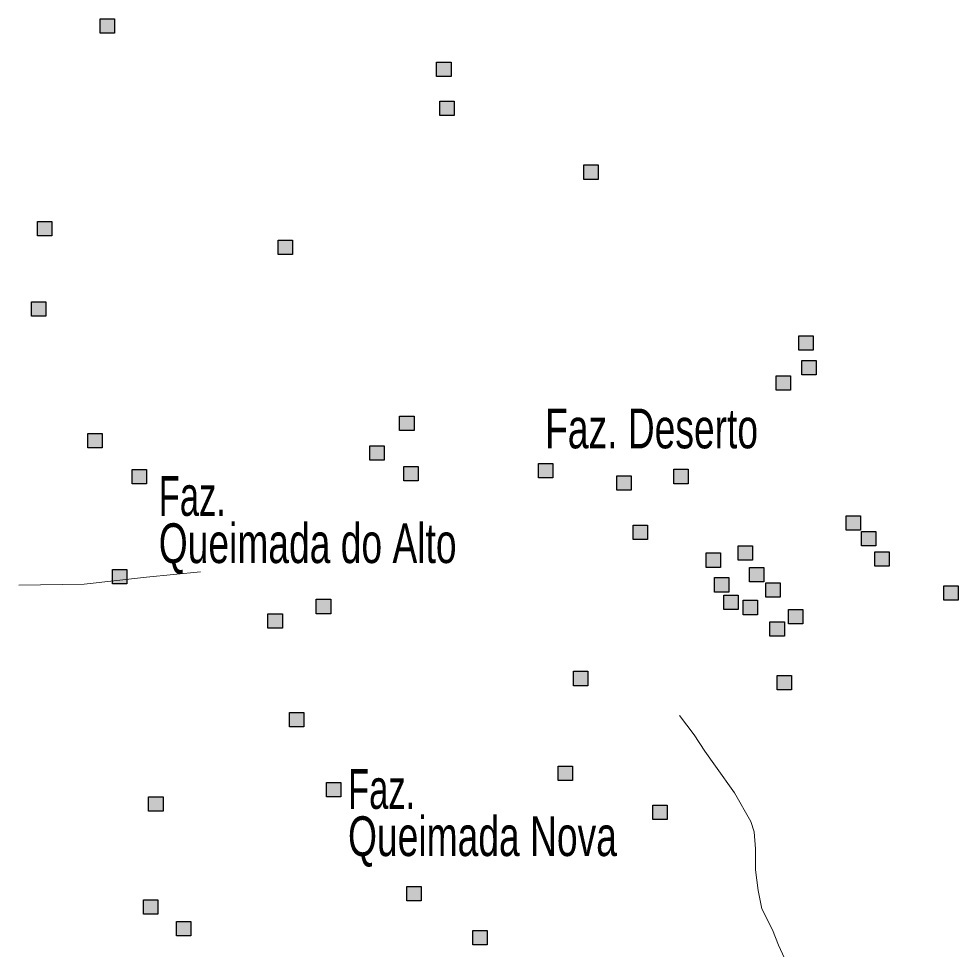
# Model space of a CAD drawing. Extents: x 445.4 to 500, y 8728.7 to 8784.
# Drawn here: x 445.454 to 449.236, y 8736.074 to 8739.82 of the extents above; entities that cross this region are included whole.
import ezdxf

# ---------------------------------------------------------------- set-up
doc = ezdxf.new("R2010")
doc.units = 0
doc.header["$LTSCALE"] = 0.064
doc.linetypes.add('DOT_DASHED', pattern=[7.7, 5, -1.2, 0.3, -1.2])
doc.layers.add('2', color=7, linetype='Continuous', lineweight=25)
doc.layers.add('22', color=7, linetype='DOT_DASHED', lineweight=13)
doc.layers.add('61', color=7, linetype='Continuous')

msp = doc.modelspace()

# ---------------------------------------------------------------- hatches: boundary and pattern name
at = {"layer": '2'}
for points in [[(445.7819, 8739.82), (445.8399, 8739.82), (445.8399, 8739.762), (445.7819, 8739.762)], [(447.1361, 8739.6451), (447.1941, 8739.6451), (447.1941, 8739.5871), (447.1361, 8739.5871)], [(447.1486, 8739.4885), (447.2066, 8739.4885), (447.2066, 8739.4305), (447.1486, 8739.4305)], [(447.7283, 8739.2316), (447.7863, 8739.2316), (447.7863, 8739.1736), (447.7283, 8739.1736)], [(445.5293, 8739.0037), (445.5873, 8739.0037), (445.5873, 8738.9457), (445.5293, 8738.9457)], [(446.4984, 8738.9291), (446.5564, 8738.9291), (446.5564, 8738.8711), (446.4984, 8738.8711)], [(445.5045, 8738.6805), (445.5625, 8738.6805), (445.5625, 8738.6225), (445.5045, 8738.6225)], [(448.5939, 8738.5437), (448.6519, 8738.5437), (448.6519, 8738.4857), (448.5939, 8738.4857)], [(448.6063, 8738.4443), (448.6643, 8738.4443), (448.6643, 8738.3863), (448.6063, 8738.3863)], [(448.5028, 8738.3821), (448.5608, 8738.3821), (448.5608, 8738.3241), (448.5028, 8738.3241)], [(446.9871, 8738.2205), (447.0451, 8738.2205), (447.0451, 8738.1625), (446.9871, 8738.1625)], [(445.7322, 8738.15), (445.7902, 8738.15), (445.7902, 8738.092), (445.7322, 8738.092)], [(446.867, 8738.1003), (446.925, 8738.1003), (446.925, 8738.0423), (446.867, 8738.0423)], [(447.5461, 8738.0299), (447.6041, 8738.0299), (447.6041, 8737.9719), (447.5461, 8737.9719)], [(445.9103, 8738.005), (445.9683, 8738.005), (445.9683, 8737.947), (445.9103, 8737.947)], [(447.0036, 8738.0174), (447.0616, 8738.0174), (447.0616, 8737.9594), (447.0036, 8737.9594)], [(448.0903, 8738.0062), (448.1483, 8738.0062), (448.1483, 8737.9482), (448.0903, 8737.9482)], [(447.8609, 8737.9801), (447.9189, 8737.9801), (447.9189, 8737.9221), (447.8609, 8737.9221)], [(448.7844, 8737.8185), (448.8424, 8737.8185), (448.8424, 8737.7605), (448.7844, 8737.7605)], [(447.9271, 8737.7812), (447.9851, 8737.7812), (447.9851, 8737.7232), (447.9271, 8737.7232)], [(448.8465, 8737.7564), (448.9045, 8737.7564), (448.9045, 8737.6984), (448.8465, 8737.6984)], [(448.3495, 8737.6984), (448.4075, 8737.6984), (448.4075, 8737.6404), (448.3495, 8737.6404)], [(448.2212, 8737.6694), (448.2792, 8737.6694), (448.2792, 8737.6114), (448.2212, 8737.6114)], [(448.9003, 8737.6735), (448.9583, 8737.6735), (448.9583, 8737.6155), (448.9003, 8737.6155)], [(445.8316, 8737.6031), (445.8896, 8737.6031), (445.8896, 8737.5451), (445.8316, 8737.5451)], [(448.3951, 8737.6113), (448.4531, 8737.6113), (448.4531, 8737.5533), (448.3951, 8737.5533)], [(448.2543, 8737.5699), (448.3123, 8737.5699), (448.3123, 8737.5119), (448.2543, 8737.5119)], [(448.4614, 8737.5492), (448.5194, 8737.5492), (448.5194, 8737.4912), (448.4614, 8737.4912)], [(449.1776, 8737.5375), (449.2356, 8737.5375), (449.2356, 8737.4795), (449.1776, 8737.4795)], [(446.6516, 8737.4829), (446.7096, 8737.4829), (446.7096, 8737.4249), (446.6516, 8737.4249)], [(448.2916, 8737.4995), (448.3496, 8737.4995), (448.3496, 8737.4415), (448.2916, 8737.4415)], [(448.3703, 8737.4787), (448.4283, 8737.4787), (448.4283, 8737.4207), (448.3703, 8737.4207)], [(446.457, 8737.4249), (446.515, 8737.4249), (446.515, 8737.3669), (446.457, 8737.3669)], [(448.5525, 8737.4415), (448.6105, 8737.4415), (448.6105, 8737.3835), (448.5525, 8737.3835)], [(448.4779, 8737.3917), (448.5359, 8737.3917), (448.5359, 8737.3337), (448.4779, 8737.3337)], [(447.6869, 8737.1928), (447.7449, 8737.1928), (447.7449, 8737.1348), (447.6869, 8737.1348)], [(448.5069, 8737.1762), (448.5649, 8737.1762), (448.5649, 8737.1182), (448.5069, 8737.1182)], [(446.5439, 8737.0271), (446.6019, 8737.0271), (446.6019, 8736.9691), (446.5439, 8736.9691)], [(447.6248, 8736.8116), (447.6828, 8736.8116), (447.6828, 8736.7536), (447.6248, 8736.7536)], [(446.693, 8736.7453), (446.751, 8736.7453), (446.751, 8736.6873), (446.693, 8736.6873)], [(445.9766, 8736.6873), (446.0346, 8736.6873), (446.0346, 8736.6293), (445.9766, 8736.6293)], [(448.0058, 8736.6541), (448.0638, 8736.6541), (448.0638, 8736.5961), (448.0058, 8736.5961)], [(447.016, 8736.3268), (447.074, 8736.3268), (447.074, 8736.2688), (447.016, 8736.2688)], [(445.9559, 8736.2729), (446.0139, 8736.2729), (446.0139, 8736.2149), (445.9559, 8736.2149)], [(446.0884, 8736.1859), (446.1464, 8736.1859), (446.1464, 8736.1279), (446.0884, 8736.1279)], [(447.2811, 8736.1494), (447.3391, 8736.1494), (447.3391, 8736.0914), (447.2811, 8736.0914)]]:
    msp.add_hatch(color=256, dxfattribs=at).paths.add_polyline_path(points)

# ---------------------------------------------------------------- linework, layer by layer
for points in [[(445.7819, 8739.82), (445.8399, 8739.82), (445.8399, 8739.762), (445.7819, 8739.762)], [(447.1361, 8739.6451), (447.1941, 8739.6451), (447.1941, 8739.5871), (447.1361, 8739.5871)], [(447.1486, 8739.4885), (447.2066, 8739.4885), (447.2066, 8739.4305), (447.1486, 8739.4305)], [(447.7283, 8739.2316), (447.7863, 8739.2316), (447.7863, 8739.1736), (447.7283, 8739.1736)], [(445.5293, 8739.0037), (445.5873, 8739.0037), (445.5873, 8738.9457), (445.5293, 8738.9457)], [(446.4984, 8738.9291), (446.5564, 8738.9291), (446.5564, 8738.8711), (446.4984, 8738.8711)], [(445.5045, 8738.6805), (445.5625, 8738.6805), (445.5625, 8738.6225), (445.5045, 8738.6225)], [(448.5939, 8738.5437), (448.6519, 8738.5437), (448.6519, 8738.4857), (448.5939, 8738.4857)], [(448.6063, 8738.4443), (448.6643, 8738.4443), (448.6643, 8738.3863), (448.6063, 8738.3863)], [(448.5028, 8738.3821), (448.5608, 8738.3821), (448.5608, 8738.3241), (448.5028, 8738.3241)], [(446.9871, 8738.2205), (447.0451, 8738.2205), (447.0451, 8738.1625), (446.9871, 8738.1625)], [(445.7322, 8738.15), (445.7902, 8738.15), (445.7902, 8738.092), (445.7322, 8738.092)], [(446.867, 8738.1003), (446.925, 8738.1003), (446.925, 8738.0423), (446.867, 8738.0423)], [(447.5461, 8738.0299), (447.6041, 8738.0299), (447.6041, 8737.9719), (447.5461, 8737.9719)], [(445.9103, 8738.005), (445.9683, 8738.005), (445.9683, 8737.947), (445.9103, 8737.947)], [(447.0036, 8738.0174), (447.0616, 8738.0174), (447.0616, 8737.9594), (447.0036, 8737.9594)], [(448.0903, 8738.0062), (448.1483, 8738.0062), (448.1483, 8737.9482), (448.0903, 8737.9482)], [(447.8609, 8737.9801), (447.9189, 8737.9801), (447.9189, 8737.9221), (447.8609, 8737.9221)], [(448.7844, 8737.8185), (448.8424, 8737.8185), (448.8424, 8737.7605), (448.7844, 8737.7605)], [(447.9271, 8737.7812), (447.9851, 8737.7812), (447.9851, 8737.7232), (447.9271, 8737.7232)], [(448.8465, 8737.7564), (448.9045, 8737.7564), (448.9045, 8737.6984), (448.8465, 8737.6984)], [(448.3495, 8737.6984), (448.4075, 8737.6984), (448.4075, 8737.6404), (448.3495, 8737.6404)], [(448.2212, 8737.6694), (448.2792, 8737.6694), (448.2792, 8737.6114), (448.2212, 8737.6114)], [(448.9003, 8737.6735), (448.9583, 8737.6735), (448.9583, 8737.6155), (448.9003, 8737.6155)], [(445.8316, 8737.6031), (445.8896, 8737.6031), (445.8896, 8737.5451), (445.8316, 8737.5451)], [(448.3951, 8737.6113), (448.4531, 8737.6113), (448.4531, 8737.5533), (448.3951, 8737.5533)], [(448.2543, 8737.5699), (448.3123, 8737.5699), (448.3123, 8737.5119), (448.2543, 8737.5119)], [(448.4614, 8737.5492), (448.5194, 8737.5492), (448.5194, 8737.4912), (448.4614, 8737.4912)], [(449.1776, 8737.5375), (449.2356, 8737.5375), (449.2356, 8737.4795), (449.1776, 8737.4795)], [(446.6516, 8737.4829), (446.7096, 8737.4829), (446.7096, 8737.4249), (446.6516, 8737.4249)], [(448.2916, 8737.4995), (448.3496, 8737.4995), (448.3496, 8737.4415), (448.2916, 8737.4415)], [(448.3703, 8737.4787), (448.4283, 8737.4787), (448.4283, 8737.4207), (448.3703, 8737.4207)], [(446.457, 8737.4249), (446.515, 8737.4249), (446.515, 8737.3669), (446.457, 8737.3669)], [(448.5525, 8737.4415), (448.6105, 8737.4415), (448.6105, 8737.3835), (448.5525, 8737.3835)], [(448.4779, 8737.3917), (448.5359, 8737.3917), (448.5359, 8737.3337), (448.4779, 8737.3337)], [(447.6869, 8737.1928), (447.7449, 8737.1928), (447.7449, 8737.1348), (447.6869, 8737.1348)], [(448.5069, 8737.1762), (448.5649, 8737.1762), (448.5649, 8737.1182), (448.5069, 8737.1182)], [(446.5439, 8737.0271), (446.6019, 8737.0271), (446.6019, 8736.9691), (446.5439, 8736.9691)], [(447.6248, 8736.8116), (447.6828, 8736.8116), (447.6828, 8736.7536), (447.6248, 8736.7536)], [(446.693, 8736.7453), (446.751, 8736.7453), (446.751, 8736.6873), (446.693, 8736.6873)], [(445.9766, 8736.6873), (446.0346, 8736.6873), (446.0346, 8736.6293), (445.9766, 8736.6293)], [(448.0058, 8736.6541), (448.0638, 8736.6541), (448.0638, 8736.5961), (448.0058, 8736.5961)], [(447.016, 8736.3268), (447.074, 8736.3268), (447.074, 8736.2688), (447.016, 8736.2688)], [(445.9559, 8736.2729), (446.0139, 8736.2729), (446.0139, 8736.2149), (445.9559, 8736.2149)], [(446.0884, 8736.1859), (446.1464, 8736.1859), (446.1464, 8736.1279), (446.0884, 8736.1279)], [(447.2811, 8736.1494), (447.3391, 8736.1494), (447.3391, 8736.0914), (447.2811, 8736.0914)]]:
    msp.add_lwpolyline(points, close=True, dxfattribs=at)
at = {"layer": '22'}
for points in [[(445.454, 8737.5399), (445.7175, 8737.544), (445.9686, 8737.5717), (446.1851, 8737.5935)], [(448.1853, 8735.4895), (448.2374, 8735.5104), (448.3441, 8735.5688), (448.4198, 8735.6135), (448.5282, 8735.6771), (448.6005, 8735.7132), (448.6546, 8735.7513), (448.5949, 8735.9135), (448.5516, 8736.0058), (448.5117, 8736.0907), (448.4874, 8736.1514), (448.4457, 8736.2363), (448.4301, 8736.3109), (448.4197, 8736.3941), (448.4195, 8736.4785), (448.4143, 8736.5461), (448.4004, 8736.5877), (448.3344, 8736.7038), (448.258, 8736.8113), (448.2162, 8736.871), (448.1728, 8736.9368), (448.1137, 8737.0149)]]:
    msp.add_lwpolyline(points, dxfattribs=at)

# ---------------------------------------------------------------- texts
at = {"layer": '61'}
for s, width, p in [('Faz. Deserto', 0.7, (447.5726, 8738.0906)), ('Faz.', 0.65, (446.0174, 8737.8187)), ('Queimada do Alto', 0.7, (446.0174, 8737.6287)), ('Faz.', 0.65, (446.7794, 8736.6391)), ('Queimada Nova', 0.7, (446.7794, 8736.4491))]:
    msp.add_text(s, height=0.16, dxfattribs=dict(at, width=width)).set_placement(p)

doc.saveas('drawing.dxf')
